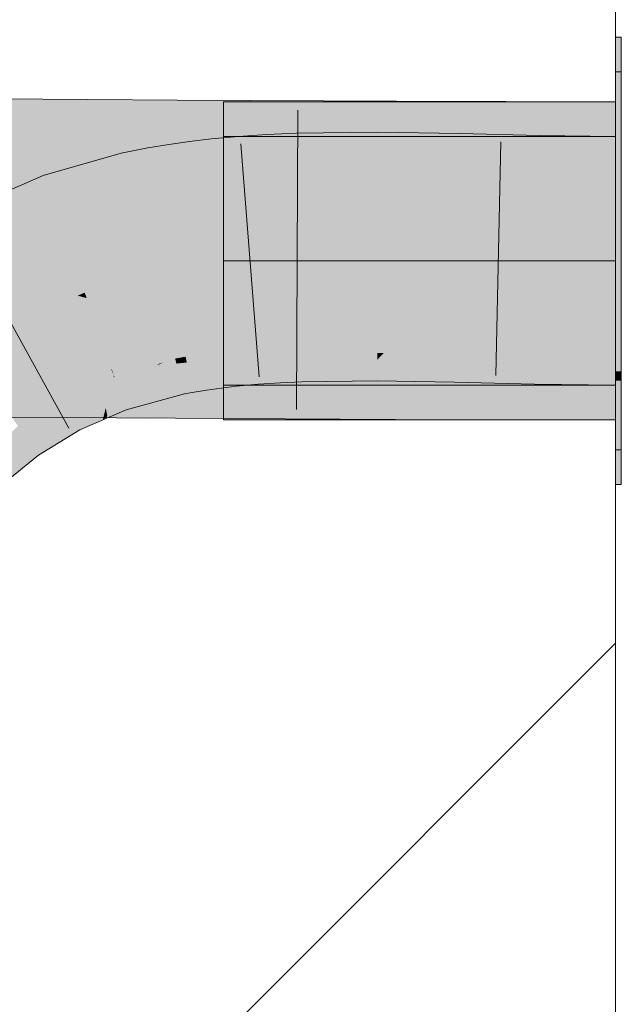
# Model space of a CAD drawing. Extents: x -620 to 300, y 62 to 1162.
# Tile 312 of 322: x 242.061 to 242.666, y 964.88 to 965.87. Entities that reach past the tile are written whole.
import ezdxf
from ezdxf.lldxf.tags import DXFTag

# ---------------------------------------------------------------- set-up
doc = ezdxf.new("R2010")
doc.units = 0
doc.layers.get('0').update_dxf_attribs({"lineweight": 13})
doc.layers.add('E_Detail_Linie_Text_Bem', color=7, linetype='Continuous', lineweight=13)
for name, color, linetype, lineweight, true_color in [('E_Detail_Wandschraffur', 7, 'Continuous', 5, 0xc0c0c0), ('E_Leerrohr 25-A06G94UQ8I', 7, 'Continuous', 9, 0xff8000), ('E_Leerrohr 25-Shading', 7, 'Continuous', 9, 0xff8000), ('E_Leerrohr 32-A06G94US8I', 7, 'Continuous', 9, 0x00b300), ('E_Leerrohr 32-Shading', 7, 'Continuous', 9, 0x00b300)]:
    doc.layers.add(name, color=color, linetype=linetype, lineweight=lineweight, true_color=true_color)
tags = doc.linetypes.add('fein_strichliert', pattern=[4, 1, -2, 1]).pattern_tags.tags
tags[8:9] = [DXFTag(74, 4), DXFTag(75, 0), DXFTag(340, '0'), DXFTag(46, 0.0), DXFTag(50, 0.0), DXFTag(44, 0.0), DXFTag(45, 0.0)]
tags[6:7] = [DXFTag(74, 4), DXFTag(75, 0), DXFTag(340, '0'), DXFTag(46, 0.0), DXFTag(50, 0.0), DXFTag(44, 0.0), DXFTag(45, 0.0)]
tags[4:5] = [DXFTag(74, 4), DXFTag(75, 0), DXFTag(340, '0'), DXFTag(46, 0.0), DXFTag(50, 0.0), DXFTag(44, 0.0), DXFTag(45, 0.0)]
tags = doc.linetypes.add('STRICHPUNKT2-A06G94UR8I', pattern=[12.7, 6.35, -3.175, 0, -3.175]).pattern_tags.tags
tags[10:11] = [DXFTag(74, 4), DXFTag(75, 0), DXFTag(340, '0'), DXFTag(46, 0.0), DXFTag(50, 0.0), DXFTag(44, 0.0), DXFTag(45, 0.0)]
tags[8:9] = [DXFTag(74, 4), DXFTag(75, 0), DXFTag(340, '0'), DXFTag(46, 0.0), DXFTag(50, 0.0), DXFTag(44, 0.0), DXFTag(45, 0.0)]
tags[6:7] = [DXFTag(74, 4), DXFTag(75, 0), DXFTag(340, '0'), DXFTag(46, 0.0), DXFTag(50, 0.0), DXFTag(44, 0.0), DXFTag(45, 0.0)]
tags[4:5] = [DXFTag(74, 4), DXFTag(75, 0), DXFTag(340, '0'), DXFTag(46, 0.0), DXFTag(50, 0.0), DXFTag(44, 0.0), DXFTag(45, 0.0)]

# ---------------------------------------------------------------- blocks, each defined once
blk = doc.blocks.new('Shading-A06G94F38I', base_point=(240.49254, 861.00525))
at = {"layer": 'E_Leerrohr 25-Shading', "color": 31, "true_color": 0xecb67f}
for points in [[(242.66577, 965.65985), (242.66577, 965.81732), (242.65977, 965.65985), (242.65977, 965.81732)], [(242.66577, 965.65985), (242.66577, 965.81732), (242.65977, 965.65985), (242.65977, 965.81732)], [(242.66577, 965.65985), (242.66577, 965.81732), (242.65977, 965.65985), (242.65977, 965.81732)], [(242.26576, 965.75232), (242.26576, 965.62732), (242.65977, 965.75232), (242.65977, 965.62732)], [(242.26576, 965.75232), (242.26576, 965.62732), (242.65977, 965.75232), (242.65977, 965.62732)], [(242.26576, 965.75232), (242.26576, 965.62732), (242.65977, 965.75232), (242.65977, 965.62732)], [(242.66577, 965.64233), (242.66577, 965.65985), (242.65977, 965.64233), (242.65977, 965.65985)], [(242.66577, 965.64233), (242.66577, 965.65985), (242.65977, 965.64233), (242.65977, 965.65985)], [(242.66577, 965.64233), (242.66577, 965.65985), (242.65977, 965.64233), (242.65977, 965.65985)], [(242.65977, 965.64233), (242.65977, 965.62732), (242.66577, 965.64233), (242.66577, 965.62732)], [(242.65977, 965.64233), (242.65977, 965.62732), (242.66577, 965.64233), (242.66577, 965.62732)], [(242.65977, 965.64233), (242.65977, 965.62732), (242.66577, 965.64233), (242.66577, 965.62732)], [(242.26576, 965.62732), (242.26576, 965.50232), (242.65977, 965.62732), (242.65977, 965.50232)], [(242.26576, 965.62732), (242.26576, 965.50232), (242.65977, 965.62732), (242.65977, 965.50232)], [(242.26576, 965.62732), (242.26576, 965.50232), (242.65977, 965.62732), (242.65977, 965.50232)], [(242.66577, 965.62732), (242.65977, 965.62732), (242.66577, 965.56671), (242.65977, 965.56677)], [(242.66577, 965.62732), (242.65977, 965.62732), (242.66577, 965.56671), (242.65977, 965.56677)], [(242.66577, 965.62732), (242.65977, 965.62732), (242.66577, 965.56671), (242.65977, 965.56677)], [(242.65977, 965.56677), (242.65977, 965.43732), (242.66577, 965.56671), (242.66577, 965.43732)], [(242.65977, 965.56677), (242.65977, 965.43732), (242.66577, 965.56671), (242.66577, 965.43732)], [(242.65977, 965.56677), (242.65977, 965.43732), (242.66577, 965.56671), (242.66577, 965.43732)]]:
    blk.add_solid(points, dxfattribs=at)
at = {"layer": 'E_Leerrohr 25-Shading', "color": 43, "true_color": 0xd7ab7f}
for points in [[(242.27919, 965.75232), (242.25308, 965.74994), (242.25325, 965.74823)], [(242.28271, 965.72797), (242.28076, 965.75244), (242.25325, 965.74823), (242.27919, 965.75232)], [(242.30891, 965.75439), (242.28076, 965.75244), (242.31023, 965.73114), (242.28271, 965.72797)], [(242.33899, 965.75574), (242.30891, 965.75439), (242.33946, 965.7334), (242.31023, 965.73114)], [(242.42068, 965.75684), (242.33899, 965.75574), (242.42064, 965.73523), (242.33946, 965.7334)], [(242.50337, 965.75543), (242.42068, 965.75684), (242.50288, 965.73291), (242.42064, 965.73523)], [(242.58344, 965.75336), (242.50337, 965.75543), (242.58296, 965.72937), (242.50288, 965.73291)], [(242.65977, 965.75232), (242.58344, 965.75336), (242.65977, 965.7276), (242.58296, 965.72937)], [(242.19096, 965.73309), (242.18954, 965.74097), (242.16563, 965.72412), (242.16267, 965.73541)], [(242.21138, 965.73901), (242.21054, 965.74445), (242.19096, 965.73309), (242.18954, 965.74097)], [(242.23203, 965.74396), (242.23158, 965.74744), (242.21138, 965.73901), (242.21054, 965.74445)], [(242.23517, 965.71954), (242.23203, 965.74396), (242.2151, 965.71472), (242.21138, 965.73901)], [(242.25325, 965.74823), (242.25308, 965.74994), (242.23203, 965.74396), (242.23158, 965.74744)], [(242.25577, 965.72369), (242.25325, 965.74823), (242.23517, 965.71954), (242.23203, 965.74396)], [(242.28271, 965.72797), (242.25325, 965.74823), (242.25577, 965.72369)], [(242.16267, 965.73541), (242.08443, 965.71326), (242.16563, 965.72412), (242.09328, 965.68817)], [(242.19533, 965.70905), (242.19096, 965.73309), (242.1718, 965.70074), (242.16563, 965.72412)], [(242.2151, 965.71472), (242.21138, 965.73901), (242.19533, 965.70905), (242.19096, 965.73309)], [(242.28271, 965.72797), (242.28368, 965.716), (242.31023, 965.73114), (242.31099, 965.71783)], [(242.31023, 965.73114), (242.31099, 965.71783), (242.33946, 965.7334), (242.33977, 965.71912)], [(242.33946, 965.7334), (242.33977, 965.71912), (242.42064, 965.73523), (242.42061, 965.72021)], [(242.42064, 965.73523), (242.42061, 965.72021), (242.50288, 965.73291), (242.50259, 965.71881)], [(242.50288, 965.73291), (242.50259, 965.71881), (242.58296, 965.72937), (242.5827, 965.71674)], [(242.09328, 965.68817), (242.09662, 965.67871), (242.16563, 965.72412), (242.17198, 965.70001)], [(242.23517, 965.71954), (242.23625, 965.71112), (242.25577, 965.72369), (242.25682, 965.7135)], [(242.25577, 965.72369), (242.25682, 965.7135), (242.28271, 965.72797), (242.28368, 965.716)], [(242.58296, 965.72937), (242.5827, 965.71674), (242.65977, 965.7276), (242.65977, 965.7157)], [(242.08443, 965.71326), (242.00632, 965.67938), (242.0625, 965.66394), (242.02315, 965.64685)], [(242.08443, 965.71326), (242.0625, 965.66394), (242.09328, 965.68817)], [(242.19533, 965.70905), (242.19606, 965.7049), (242.2151, 965.71472), (242.21609, 965.70825)], [(242.2151, 965.71472), (242.21609, 965.70825), (242.23517, 965.71954), (242.23625, 965.71112)], [(242.1718, 965.70074), (242.17198, 965.70001), (242.19533, 965.70905), (242.19606, 965.7049)], [(242.0625, 965.66394), (242.09662, 965.67871), (242.09328, 965.68817)], [(242.42027, 965.53943), (242.42029, 965.54346), (242.34361, 965.54077), (242.34358, 965.54242)], [(242.49881, 965.54211), (242.42029, 965.54346), (242.49861, 965.53247), (242.42026, 965.53473)], [(242.24303, 965.53302), (242.24294, 965.53351), (242.22762, 965.53076), (242.22758, 965.53094)], [(242.228, 965.52869), (242.24341, 965.53046), (242.22762, 965.53076), (242.24303, 965.53302)], [(242.25894, 965.53479), (242.25882, 965.53577), (242.24303, 965.53302), (242.24294, 965.53351)], [(242.24341, 965.53046), (242.25934, 965.5318), (242.24303, 965.53302), (242.25894, 965.53479)], [(242.27505, 965.53619), (242.2749, 965.53766), (242.25894, 965.53479), (242.25882, 965.53577)], [(242.25934, 965.5318), (242.27541, 965.53271), (242.25894, 965.53479), (242.27505, 965.53619)], [(242.2599, 965.5274), (242.27589, 965.52789), (242.25934, 965.5318), (242.27541, 965.53271)], [(242.29779, 965.53918), (242.29774, 965.53973), (242.27492, 965.53741), (242.2749, 965.53766)], [(242.27505, 965.53619), (242.29793, 965.53741), (242.27492, 965.53741), (242.29779, 965.53918)], [(242.27541, 965.53271), (242.29825, 965.53339), (242.27505, 965.53619), (242.29793, 965.53741)], [(242.27589, 965.52789), (242.29865, 965.52856), (242.27541, 965.53271), (242.29825, 965.53339)], [(242.3212, 965.53802), (242.32101, 965.54132), (242.29793, 965.53741), (242.29774, 965.53973)], [(242.29825, 965.53339), (242.32147, 965.53333), (242.29793, 965.53741), (242.3212, 965.53802)], [(242.32159, 965.53119), (242.32147, 965.53333), (242.29865, 965.52856), (242.29825, 965.53339)], [(242.34367, 965.53809), (242.34358, 965.54242), (242.3212, 965.53802), (242.32101, 965.54132)], [(242.32147, 965.53333), (242.34378, 965.53296), (242.3212, 965.53802), (242.34367, 965.53809)], [(242.32147, 965.53333), (242.32159, 965.53119), (242.342, 965.53284)], [(242.34378, 965.53296), (242.32147, 965.53333), (242.342, 965.53284)], [(242.34378, 965.53296), (242.32159, 965.53119), (242.34431, 965.50824), (242.323, 965.50653)], [(242.34367, 965.53809), (242.42027, 965.5351), (242.34361, 965.54077), (242.42027, 965.53943)], [(242.42026, 965.53473), (242.42027, 965.5351), (242.34378, 965.53296), (242.34367, 965.53809)], [(242.42026, 965.52783), (242.42026, 965.53473), (242.34378, 965.53278), (242.34378, 965.53296)], [(242.42021, 965.51001), (242.42026, 965.52783), (242.34431, 965.50824), (242.34378, 965.53278)], [(242.42026, 965.52783), (242.42686, 965.53455), (242.42026, 965.53473)], [(242.42026, 965.52783), (242.49834, 965.5199), (242.42686, 965.53455), (242.49854, 965.52917)], [(242.49854, 965.52917), (242.49861, 965.53247), (242.42686, 965.53455)], [(242.57922, 965.54004), (242.49881, 965.54211), (242.57901, 965.52893), (242.49861, 965.53247)], [(242.65977, 965.53894), (242.57922, 965.54004), (242.65977, 965.5271), (242.57901, 965.52893)], [(242.17447, 965.51727), (242.17482, 965.51459), (242.20486, 965.5257), (242.18776, 965.5174)], [(242.19542, 965.5191), (242.17606, 965.50549), (242.21828, 965.52405), (242.22165, 965.51123)], [(242.18777, 965.51746), (242.19542, 965.5191), (242.19853, 965.52264), (242.20155, 965.52338)], [(242.20155, 965.52338), (242.19542, 965.5191), (242.21742, 965.52728), (242.21828, 965.52405)], [(242.20155, 965.52338), (242.20486, 965.5257), (242.19853, 965.52264)], [(242.21696, 965.52905), (242.20486, 965.5257), (242.21742, 965.52728), (242.20155, 965.52338)], [(242.228, 965.52869), (242.22758, 965.53094), (242.21742, 965.52728), (242.21696, 965.52905)], [(242.21828, 965.52405), (242.22865, 965.52509), (242.21742, 965.52728), (242.228, 965.52869)], [(242.23067, 965.51398), (242.22865, 965.52509), (242.22165, 965.51123), (242.21828, 965.52405)], [(242.22865, 965.52509), (242.24403, 965.52649), (242.228, 965.52869), (242.24341, 965.53046)], [(242.2453, 965.51813), (242.24403, 965.52649), (242.23067, 965.51398), (242.22865, 965.52509)], [(242.24403, 965.52649), (242.2599, 965.5274), (242.24341, 965.53046), (242.25934, 965.5318)], [(242.26062, 965.52185), (242.2599, 965.5274), (242.2453, 965.51813), (242.24403, 965.52649)], [(242.2762, 965.52496), (242.27589, 965.52789), (242.26062, 965.52185), (242.2599, 965.5274)], [(242.26062, 965.52185), (242.2635, 965.49945), (242.2762, 965.52496), (242.27864, 965.50122)], [(242.29865, 965.52856), (242.27589, 965.52789), (242.29494, 965.52795)], [(242.27589, 965.52789), (242.2762, 965.52496), (242.29494, 965.52795)], [(242.2762, 965.52496), (242.27864, 965.50122), (242.29865, 965.52856), (242.30066, 965.50323)], [(242.32159, 965.53119), (242.29865, 965.52856), (242.323, 965.50653), (242.3006, 965.50391)], [(242.49808, 965.50775), (242.49834, 965.5199), (242.42021, 965.51001), (242.42026, 965.52783)], [(242.49834, 965.5199), (242.57864, 965.51093), (242.49854, 965.52917), (242.57887, 965.52222)], [(242.57887, 965.52222), (242.57901, 965.52893), (242.49854, 965.52917), (242.49861, 965.53247)], [(242.57887, 965.52222), (242.61569, 965.52808), (242.57901, 965.52893)], [(242.57887, 965.52222), (242.65977, 965.51648), (242.61569, 965.52808), (242.65977, 965.52588)], [(242.65977, 965.52588), (242.65977, 965.5271), (242.61569, 965.52808)], [(242.17447, 965.51727), (242.1555, 965.51202), (242.17455, 965.51672)], [(242.1555, 965.51202), (242.15602, 965.51056), (242.17455, 965.51672), (242.17482, 965.51459)], [(242.15602, 965.51056), (242.15858, 965.5033), (242.17482, 965.51459), (242.17525, 965.51135)], [(242.17482, 965.51459), (242.17525, 965.51135), (242.18776, 965.5174)], [(242.17525, 965.51135), (242.17606, 965.50549), (242.18777, 965.51746), (242.19542, 965.5191)], [(242.22165, 965.51123), (242.22627, 965.49365), (242.23067, 965.51398), (242.23412, 965.49493)], [(242.23067, 965.51398), (242.23412, 965.49493), (242.2453, 965.51813), (242.2485, 965.49731)], [(242.2453, 965.51813), (242.2485, 965.49731), (242.26062, 965.52185), (242.2635, 965.49945)], [(242.57852, 965.50421), (242.57864, 965.51093), (242.49808, 965.50775), (242.49834, 965.5199)], [(242.65977, 965.50299), (242.65977, 965.51648), (242.57864, 965.51093), (242.57887, 965.52222)], [(242.10443, 965.48987), (242.14215, 965.505), (242.14192, 965.50616)], [(242.14215, 965.505), (242.10443, 965.48987), (242.14467, 965.49231), (242.11522, 965.46906)], [(242.14215, 965.505), (242.15501, 965.51013), (242.14192, 965.50616), (242.1555, 965.51202)], [(242.14856, 965.50757), (242.14215, 965.505), (242.15068, 965.49701), (242.14467, 965.49231)], [(242.15068, 965.49701), (242.15195, 965.49805), (242.14856, 965.50757), (242.15501, 965.51013)], [(242.14886, 965.47101), (242.16537, 965.48407), (242.15195, 965.49805), (242.15858, 965.5033)], [(242.15195, 965.49805), (242.15858, 965.5033), (242.15501, 965.51013), (242.15602, 965.51056)], [(242.15602, 965.51056), (242.1555, 965.51202), (242.15501, 965.51013)], [(242.15858, 965.5033), (242.17606, 965.50549), (242.17525, 965.51135)], [(242.16537, 965.48407), (242.17804, 965.49017), (242.15858, 965.5033), (242.17606, 965.50549)], [(242.16537, 965.48407), (242.16769, 965.47754), (242.22165, 965.51123), (242.22627, 965.49365)], [(242.17804, 965.49017), (242.22165, 965.51123), (242.17606, 965.50549)], [(242.3006, 965.50391), (242.30066, 965.50323), (242.323, 965.50653), (242.32309, 965.50476)], [(242.323, 965.50653), (242.32309, 965.50476), (242.34431, 965.50824), (242.34436, 965.5058)], [(242.34431, 965.50824), (242.34436, 965.5058), (242.42021, 965.51001), (242.42021, 965.50684)], [(242.42021, 965.51001), (242.42021, 965.50684), (242.49808, 965.50775), (242.49803, 965.50549)], [(242.49808, 965.50775), (242.49803, 965.50549), (242.57852, 965.50421), (242.57851, 965.50342)], [(242.57864, 965.51093), (242.57851, 965.50342), (242.65977, 965.50299), (242.65977, 965.50232)], [(242.14722, 965.47931), (242.15195, 965.49805), (242.14467, 965.49231)], [(242.14886, 965.47101), (242.15195, 965.49805), (242.14722, 965.47931)], [(242.10443, 965.48987), (242.0585, 965.46185), (242.08846, 965.43732), (242.07967, 965.43195)], [(242.10443, 965.48987), (242.08846, 965.43732), (242.11522, 965.46906)], [(242.12126, 965.4574), (242.14467, 965.49231), (242.11522, 965.46906)], [(242.12126, 965.4574), (242.14418, 965.46735), (242.14467, 965.49231), (242.14722, 965.47931)], [(242.14418, 965.46735), (242.16769, 965.47754), (242.16537, 965.48407)], [(242.14418, 965.46735), (242.14886, 965.47101), (242.14722, 965.47931)], [(242.08846, 965.43732), (242.12126, 965.4574), (242.11522, 965.46906)], [(242.02301, 965.42413), (242.04376, 965.40277), (242.05879, 965.46143), (242.07967, 965.43195)]]:
    blk.add_solid(points, dxfattribs=at)
at = {"layer": 'E_Leerrohr 25-Shading', "color": 31, "true_color": 0xfabd7f}
for points in [[(242.23894, 965.69025), (242.23625, 965.71112), (242.21857, 965.6922), (242.21609, 965.70825)], [(242.25938, 965.68854), (242.25682, 965.7135), (242.23894, 965.69025), (242.23625, 965.71112)], [(242.28406, 965.68695), (242.28368, 965.716), (242.25938, 965.68854), (242.25682, 965.7135)], [(242.31099, 965.71783), (242.28368, 965.716), (242.31282, 965.68555), (242.28601, 965.68683)], [(242.28601, 965.68683), (242.28368, 965.716), (242.28406, 965.68695)], [(242.33977, 965.71912), (242.31099, 965.71783), (242.34052, 965.68463), (242.31282, 965.68555)], [(242.42061, 965.72021), (242.33977, 965.71912), (242.42055, 965.6839), (242.34052, 965.68463)], [(242.50259, 965.71881), (242.42061, 965.72021), (242.50186, 965.68488), (242.42055, 965.6839)], [(242.5827, 965.71674), (242.50259, 965.71881), (242.58211, 965.68634), (242.50186, 965.68488)], [(242.65977, 965.7157), (242.5827, 965.71674), (242.65977, 965.68707), (242.58211, 965.68634)], [(242.19794, 965.69458), (242.19606, 965.7049), (242.17249, 965.69812), (242.17198, 965.70001)], [(242.21857, 965.6922), (242.21609, 965.70825), (242.19794, 965.69458), (242.19606, 965.7049)], [(242.1886, 965.6369), (242.17198, 965.70001), (242.10594, 965.65234), (242.09662, 965.67871)], [(242.20889, 965.63416), (242.19794, 965.69458), (242.1886, 965.6369), (242.17249, 965.69812)], [(242.22781, 965.63196), (242.21857, 965.6922), (242.20889, 965.63416), (242.19794, 965.69458)], [(242.24667, 965.63013), (242.23894, 965.69025), (242.22781, 965.63196), (242.21857, 965.6922)], [(242.26555, 965.6286), (242.25938, 965.68854), (242.24667, 965.63013), (242.23894, 965.69025)], [(242.28485, 965.62732), (242.28406, 965.68695), (242.26573, 965.62683), (242.25938, 965.68854)], [(242.29071, 965.62787), (242.28601, 965.68683), (242.28485, 965.62732), (242.28406, 965.68695)], [(242.28601, 965.68683), (242.29071, 965.62787), (242.31282, 965.68555), (242.31599, 965.62958)], [(242.31282, 965.68555), (242.31599, 965.62958), (242.34052, 965.68463), (242.34167, 965.63074)], [(242.34052, 965.68463), (242.34167, 965.63074), (242.42055, 965.6839), (242.42044, 965.63184)], [(242.42055, 965.6839), (242.42044, 965.63184), (242.50186, 965.68488), (242.5007, 965.63049)], [(242.50186, 965.68488), (242.5007, 965.63049), (242.58211, 965.68634), (242.58096, 965.62842)], [(242.58211, 965.68634), (242.58096, 965.62842), (242.65977, 965.68707), (242.65977, 965.62732)], [(242.10327, 965.65308), (242.09662, 965.67871), (242.0625, 965.66394)], [(242.10594, 965.65234), (242.09662, 965.67871), (242.10327, 965.65308)], [(242.04297, 965.60858), (242.0625, 965.66394), (242.02315, 965.64685)], [(242.04297, 965.60858), (242.11264, 965.61688), (242.0625, 965.66394), (242.10327, 965.65308)], [(242.11264, 965.61688), (242.11823, 965.61755), (242.10327, 965.65308), (242.10594, 965.65234)], [(242.19212, 965.62347), (242.1886, 965.6369), (242.11823, 965.61755), (242.10594, 965.65234)], [(242.19212, 965.62347), (242.21063, 965.62457), (242.1886, 965.6369), (242.20889, 965.63416)], [(242.21063, 965.62457), (242.22882, 965.62543), (242.20889, 965.63416), (242.22781, 965.63196)], [(242.22882, 965.62543), (242.24719, 965.62616), (242.22781, 965.63196), (242.24667, 965.63013)], [(242.42044, 965.62866), (242.42044, 965.63184), (242.34172, 965.62836), (242.34167, 965.63074)], [(242.50066, 965.62823), (242.5007, 965.63049), (242.42044, 965.62866), (242.42044, 965.63184)], [(242.19212, 965.62347), (242.11823, 965.61755), (242.19324, 965.61926), (242.12605, 965.5954)], [(242.21024, 965.62451), (242.19212, 965.62347), (242.19324, 965.61926)], [(242.21063, 965.62457), (242.21024, 965.62451), (242.19447, 965.61456), (242.19324, 965.61926)], [(242.21063, 965.62457), (242.19447, 965.61456), (242.21182, 965.61792)], [(242.22882, 965.62543), (242.21063, 965.62457), (242.22928, 965.6225), (242.2117, 965.61859)], [(242.2117, 965.61859), (242.21182, 965.61792), (242.22928, 965.6225), (242.22952, 965.62091)], [(242.24689, 965.62616), (242.22882, 965.62543), (242.22928, 965.6225)], [(242.24719, 965.62616), (242.24689, 965.62616), (242.22952, 965.62091), (242.22928, 965.6225)], [(242.24719, 965.62616), (242.22952, 965.62091), (242.24754, 965.62341)], [(242.24754, 965.62341), (242.22952, 965.62091), (242.25441, 965.57001), (242.23708, 965.57172)], [(242.24719, 965.62616), (242.26573, 965.62683), (242.24667, 965.63013), (242.26555, 965.6286)], [(242.24719, 965.62616), (242.24754, 965.62341), (242.26573, 965.62683), (242.26585, 965.62555)], [(242.26585, 965.62555), (242.24754, 965.62341), (242.27171, 965.5686), (242.25441, 965.57001)], [(242.26573, 965.62683), (242.26585, 965.62555), (242.28485, 965.62732)], [(242.29071, 965.62787), (242.26585, 965.62555), (242.29556, 965.56708), (242.27171, 965.5686)], [(242.31609, 965.62799), (242.31599, 965.62958), (242.29074, 965.6275), (242.29071, 965.62787)], [(242.29079, 965.62695), (242.31622, 965.62573), (242.29074, 965.6275), (242.31609, 965.62799)], [(242.31963, 965.56592), (242.31622, 965.62573), (242.29556, 965.56708), (242.29079, 965.62695)], [(242.34172, 965.62836), (242.34167, 965.63074), (242.31609, 965.62799), (242.31599, 965.62958)], [(242.31622, 965.62573), (242.3418, 965.62488), (242.31609, 965.62799), (242.34172, 965.62836)], [(242.34309, 965.56512), (242.3418, 965.62488), (242.31963, 965.56592), (242.31622, 965.62573)], [(242.3418, 965.62488), (242.42043, 965.62415), (242.34172, 965.62836), (242.42044, 965.62866)], [(242.42032, 965.56439), (242.42043, 965.62415), (242.34309, 965.56512), (242.3418, 965.62488)], [(242.49931, 965.56537), (242.50058, 965.62512), (242.42032, 965.56439), (242.42043, 965.62415)], [(242.42043, 965.62415), (242.50058, 965.62512), (242.42044, 965.62866), (242.50066, 965.62823)], [(242.57976, 965.56683), (242.58093, 965.62659), (242.49931, 965.56537), (242.50058, 965.62512)], [(242.50058, 965.62512), (242.58093, 965.62659), (242.50066, 965.62823), (242.58095, 965.62762)], [(242.58095, 965.62762), (242.58096, 965.62842), (242.50066, 965.62823), (242.5007, 965.63049)], [(242.65977, 965.62732), (242.58096, 965.62842), (242.65977, 965.56757), (242.57976, 965.56683)], [(242.119, 965.59235), (242.11264, 965.61688), (242.05533, 965.58472), (242.04297, 965.60858)], [(242.12605, 965.5954), (242.11823, 965.61755), (242.119, 965.59235), (242.11264, 965.61688)], [(242.12605, 965.5954), (242.19447, 965.61456), (242.19324, 965.61926)], [(242.19447, 965.61456), (242.12605, 965.5954), (242.2047, 965.57568), (242.12799, 965.5899)], [(242.21182, 965.61792), (242.19447, 965.61456), (242.21983, 965.57373), (242.2047, 965.57568)], [(242.22952, 965.62091), (242.21182, 965.61792), (242.23708, 965.57172), (242.21983, 965.57373)], [(242.14407, 965.53717), (242.119, 965.59235), (242.06967, 965.55701), (242.06378, 965.56836)], [(242.119, 965.59235), (242.10716, 965.59088), (242.06378, 965.56836)], [(242.12605, 965.5954), (242.119, 965.59235), (242.12799, 965.5899)], [(242.12799, 965.5899), (242.119, 965.59235), (242.14688, 965.53644), (242.14407, 965.53717)], [(242.06378, 965.56836), (242.05533, 965.58472), (242.05386, 965.56232), (242.04219, 965.56049)], [(242.10716, 965.59088), (242.05533, 965.58472), (242.06378, 965.56836)], [(242.20479, 965.54889), (242.2047, 965.57568), (242.14087, 965.55347), (242.12799, 965.5899)], [(242.21983, 965.57373), (242.2047, 965.57568), (242.22455, 965.54773), (242.21188, 965.5484)], [(242.21188, 965.5484), (242.2047, 965.57568), (242.20479, 965.54889)], [(242.24052, 965.54926), (242.23708, 965.57172), (242.22411, 965.55011), (242.21983, 965.57373)], [(242.06967, 965.55701), (242.06378, 965.56836), (242.05386, 965.56232)], [(242.2572, 965.5484), (242.25441, 965.57001), (242.24052, 965.54926), (242.23708, 965.57172)], [(242.27386, 965.54767), (242.27171, 965.5686), (242.2572, 965.5484), (242.25441, 965.57001)], [(242.29718, 965.54675), (242.29556, 965.56708), (242.27386, 965.54767), (242.27171, 965.5686)], [(242.32076, 965.54596), (242.31963, 965.56592), (242.29718, 965.54675), (242.29556, 965.56708)], [(242.34352, 965.54523), (242.34309, 965.56512), (242.32076, 965.54596), (242.31963, 965.56592)], [(242.42032, 965.56439), (242.34309, 965.56512), (242.42029, 965.54346), (242.34352, 965.54523)], [(242.42032, 965.56439), (242.42029, 965.54346), (242.49931, 965.56537), (242.49881, 965.54211)], [(242.49931, 965.56537), (242.49881, 965.54211), (242.57976, 965.56683), (242.57922, 965.54004)], [(242.57976, 965.56683), (242.57922, 965.54004), (242.65977, 965.56757), (242.65977, 965.53894)], [(242.03793, 965.55261), (242.06967, 965.55701), (242.05386, 965.56232)], [(242.03793, 965.55261), (242.0672, 965.52502), (242.06967, 965.55701), (242.08725, 965.52307)], [(242.0672, 965.52502), (242.03793, 965.55261), (242.04506, 965.52716)], [(242.15263, 965.51831), (242.14407, 965.53717), (242.08725, 965.52307), (242.06967, 965.55701)], [(242.20486, 965.5257), (242.20479, 965.54889), (242.14688, 965.53644), (242.14087, 965.55347)], [(242.21696, 965.52905), (242.21188, 965.5484), (242.20486, 965.5257), (242.20479, 965.54889)], [(242.21188, 965.5484), (242.21696, 965.52905), (242.22455, 965.54773), (242.22758, 965.53094)], [(242.24089, 965.54688), (242.24052, 965.54926), (242.22455, 965.54773), (242.22411, 965.55011)], [(242.24089, 965.54688), (242.22455, 965.54773), (242.24219, 965.53839), (242.2263, 965.53802)], [(242.25749, 965.54614), (242.2572, 965.5484), (242.24089, 965.54688), (242.24052, 965.54926)], [(242.25749, 965.54614), (242.24089, 965.54688), (242.25842, 965.53888), (242.24219, 965.53839)], [(242.27409, 965.54547), (242.27386, 965.54767), (242.25749, 965.54614), (242.2572, 965.5484)], [(242.27409, 965.54547), (242.25749, 965.54614), (242.27472, 965.53943), (242.25842, 965.53888)], [(242.29735, 965.54468), (242.29718, 965.54675), (242.27409, 965.54547), (242.27386, 965.54767)], [(242.29735, 965.54468), (242.27409, 965.54547), (242.2977, 965.54028), (242.27472, 965.53943)], [(242.32086, 965.54395), (242.32076, 965.54596), (242.29735, 965.54468), (242.29718, 965.54675)], [(242.29735, 965.54468), (242.29774, 965.53973), (242.32086, 965.54395), (242.32101, 965.54132)], [(242.34355, 965.54333), (242.34352, 965.54523), (242.32086, 965.54395), (242.32076, 965.54596)], [(242.32086, 965.54395), (242.32101, 965.54132), (242.34355, 965.54333), (242.34358, 965.54242)], [(242.34352, 965.54523), (242.34358, 965.54242), (242.42029, 965.54346)], [(242.14688, 965.53644), (242.14407, 965.53717), (242.15329, 965.51825), (242.15263, 965.51831)], [(242.20486, 965.5257), (242.14688, 965.53644), (242.17447, 965.51727), (242.15329, 965.51825)], [(242.2263, 965.53802), (242.22758, 965.53094), (242.24219, 965.53839), (242.24294, 965.53351)], [(242.24219, 965.53839), (242.24294, 965.53351), (242.25842, 965.53888), (242.25882, 965.53577)], [(242.25842, 965.53888), (242.25882, 965.53577), (242.27472, 965.53943), (242.2749, 965.53766)], [(242.27472, 965.53943), (242.2749, 965.53766), (242.2977, 965.54028), (242.29774, 965.53973)], [(242.06262, 965.46436), (242.10443, 965.48987), (242.04506, 965.52716), (242.0672, 965.52502)], [(242.0672, 965.52502), (242.10443, 965.48987), (242.08725, 965.52307)], [(242.08725, 965.52307), (242.1555, 965.51202), (242.15263, 965.51831)], [(242.08725, 965.52307), (242.09378, 965.51044), (242.1555, 965.51202), (242.14192, 965.50616)], [(242.04594, 965.47955), (242.06262, 965.46436), (242.03566, 965.51703), (242.04828, 965.51562)], [(242.15263, 965.51831), (242.1555, 965.51202), (242.15329, 965.51825)], [(242.15329, 965.51825), (242.1555, 965.51202), (242.17447, 965.51727)], [(242.09378, 965.51044), (242.10443, 965.48987), (242.14192, 965.50616)], [(242.06262, 965.46436), (242.04594, 965.47955), (242.0585, 965.46185)]]:
    blk.add_solid(points, dxfattribs=at)
at = {"layer": 'E_Leerrohr 32-Shading', "color": 83, "true_color": 0x7fcb7f}
for points in [[(242.66577, 965.77032), (242.66577, 965.85229), (242.65977, 965.7702), (242.65977, 965.85229)], [(242.65977, 965.78735), (242.26576, 965.78735), (242.65977, 965.64484), (242.26576, 965.64484)], [(242.65977, 965.67731), (242.66577, 965.67731), (242.65977, 965.7702), (242.66577, 965.77032)], [(242.66577, 965.65985), (242.66577, 965.67731), (242.65977, 965.65985), (242.65977, 965.67731)], [(242.66577, 965.65985), (242.65977, 965.65985), (242.66577, 965.64484), (242.65977, 965.64484)], [(242.26576, 965.64484), (242.26576, 965.62732), (242.65977, 965.64484), (242.65977, 965.62732)], [(242.65977, 965.64484), (242.65977, 965.62732), (242.66577, 965.64484), (242.66577, 965.62732)], [(242.26576, 965.62732), (242.26576, 965.46735), (242.65977, 965.62732), (242.65977, 965.46735)], [(242.66577, 965.51617), (242.66577, 965.62732), (242.65977, 965.51611), (242.65977, 965.62732)], [(242.66577, 965.51324), (242.66577, 965.51617), (242.65977, 965.51331), (242.65977, 965.51611)], [(242.65977, 965.51086), (242.66577, 965.5108), (242.65977, 965.51331), (242.66577, 965.51324)], [(242.65977, 965.50702), (242.66577, 965.50702), (242.65977, 965.51086), (242.66577, 965.5108)], [(242.65977, 965.50702), (242.65977, 965.40234), (242.66577, 965.50702), (242.66577, 965.40234)]]:
    blk.add_solid(points, dxfattribs=at)
at = {"layer": 'E_Leerrohr 32-Shading', "color": 83, "true_color": 0x7fbd7f}
for points in [[(242.21918, 965.76898), (242.2193, 965.789), (241.99855, 965.77161), (241.99869, 965.79053)], [(242.21918, 965.76898), (242.42296, 965.76709), (242.2193, 965.789), (242.42108, 965.7879)], [(242.42296, 965.76709), (242.43956, 965.76691), (242.42108, 965.7879), (242.43965, 965.78778)], [(242.65977, 965.76611), (242.65977, 965.78735), (242.43956, 965.76691), (242.43965, 965.78778)], [(241.99855, 965.77161), (241.99838, 965.74689), (242.21918, 965.76898), (242.21902, 965.74426)], [(242.21918, 965.76898), (242.21902, 965.74426), (242.43956, 965.76691), (242.43947, 965.74219)], [(242.43956, 965.76691), (242.43947, 965.74219), (242.65977, 965.76611), (242.65977, 965.74133)], [(241.99838, 965.74689), (241.99835, 965.74371), (242.21902, 965.74426), (242.21901, 965.74213)], [(242.21902, 965.74426), (242.21901, 965.74213), (242.43947, 965.74219), (242.43947, 965.74097)], [(242.43947, 965.74219), (242.43947, 965.74097), (242.65977, 965.74133), (242.65977, 965.74048)], [(242.21745, 965.49139), (242.04826, 965.51562), (242.03, 965.49365), (242.01631, 965.51593)], [(242.0435, 965.51569), (242.21759, 965.51398), (242.03221, 965.51715), (242.21761, 965.51587)], [(242.04826, 965.51562), (242.21745, 965.49139), (242.21748, 965.49646)], [(242.21759, 965.51398), (242.04826, 965.51562), (242.21748, 965.49646)], [(242.4386, 965.51227), (242.21759, 965.51398), (242.26668, 965.49097), (242.21748, 965.49646)], [(242.4386, 965.51227), (242.4386, 965.51465), (242.21759, 965.51398), (242.21761, 965.51587)], [(242.65977, 965.51147), (242.65977, 965.51416), (242.4386, 965.51227), (242.4386, 965.51465)], [(242.4386, 965.51227), (242.26668, 965.49097), (242.43851, 965.48938)], [(242.4386, 965.51227), (242.43851, 965.48938), (242.65977, 965.51147), (242.65977, 965.48853)], [(242.1349, 965.49237), (241.99663, 965.49408), (242.14072, 965.47113), (241.99649, 965.47284)], [(242.21748, 965.49646), (242.21745, 965.49139), (242.26668, 965.49097)], [(242.21745, 965.49139), (242.1349, 965.49237), (242.21732, 965.47021), (242.14072, 965.47113)], [(242.21745, 965.49139), (242.21732, 965.47021), (242.43851, 965.48938), (242.43843, 965.46814)], [(242.43851, 965.48938), (242.43843, 965.46783), (242.65977, 965.48853), (242.65977, 965.46735)], [(241.99649, 965.47284), (241.99648, 965.47058), (242.14886, 965.47101), (242.14917, 965.46948)], [(242.14917, 965.46948), (242.21732, 965.46899), (242.14886, 965.47101), (242.21732, 965.47021)], [(242.21732, 965.46899), (242.43843, 965.46783), (242.21732, 965.47021), (242.43843, 965.46814)]]:
    blk.add_solid(points, dxfattribs=at)
at = {"layer": 'E_Leerrohr 32-Shading', "color": 83, "true_color": 0x7fd57f}
for points in [[(242.21898, 965.73712), (242.21901, 965.74213), (241.99831, 965.73602), (241.99835, 965.74371)], [(242.43945, 965.73798), (242.43947, 965.74097), (242.21898, 965.73712), (242.21901, 965.74213)], [(242.65977, 965.73828), (242.65977, 965.74048), (242.43945, 965.73798), (242.43947, 965.74097)], [(241.99789, 965.67627), (242.21861, 965.67737), (241.99831, 965.73602), (242.21898, 965.73712)], [(242.21861, 965.67737), (242.43922, 965.67822), (242.21898, 965.73712), (242.43945, 965.73798)], [(242.43922, 965.67822), (242.65977, 965.67853), (242.43945, 965.73798), (242.65977, 965.73828)], [(241.99789, 965.67627), (241.99773, 965.65302), (242.16679, 965.67706), (242.06895, 965.65289)], [(242.06895, 965.65289), (242.21844, 965.65259), (242.16679, 965.67706), (242.21861, 965.67737)], [(242.21844, 965.65259), (242.43913, 965.65222), (242.21861, 965.67737), (242.43922, 965.67822)], [(242.43913, 965.65222), (242.65977, 965.6521), (242.43922, 965.67822), (242.65977, 965.67853)], [(241.99773, 965.65302), (241.9976, 965.63373), (242.21844, 965.65259), (242.21834, 965.63354)], [(242.21844, 965.65259), (242.21834, 965.63354), (242.43913, 965.65222), (242.43906, 965.63354)], [(242.43913, 965.65222), (242.43906, 965.63354), (242.65977, 965.6521), (242.65977, 965.63391)], [(241.9976, 965.63373), (241.99757, 965.63055), (242.21834, 965.63354), (242.21831, 965.62903)], [(242.21834, 965.63354), (242.21831, 965.62903), (242.43906, 965.63354), (242.43904, 965.62781)], [(242.43906, 965.63354), (242.43904, 965.62781), (242.65977, 965.63391), (242.65977, 965.62732)], [(241.99754, 965.62506), (241.99718, 965.57385), (242.21829, 965.62616), (242.21797, 965.57495)], [(241.99754, 965.62506), (242.21829, 965.62616), (241.99756, 965.6283), (242.21829, 965.62781)], [(242.21829, 965.62781), (242.21831, 965.62903), (241.99756, 965.6283), (241.99757, 965.63055)], [(242.21829, 965.62616), (242.21797, 965.57495), (242.43903, 965.62695), (242.43884, 965.57574)], [(242.43904, 965.62744), (242.43904, 965.62781), (242.21829, 965.62781), (242.21831, 965.62903)], [(242.21829, 965.62616), (242.43903, 965.62695), (242.21829, 965.62781), (242.43904, 965.62744)], [(242.65977, 965.57611), (242.65977, 965.62732), (242.43884, 965.57574), (242.43904, 965.62781)], [(241.99718, 965.57385), (241.9968, 965.5174), (242.21797, 965.57495), (242.21761, 965.51587)], [(242.21797, 965.57495), (242.21761, 965.51587), (242.43884, 965.57574), (242.4386, 965.51465)], [(242.4386, 965.51465), (242.65977, 965.51416), (242.43884, 965.57574), (242.65977, 965.57611)]]:
    blk.add_solid(points, dxfattribs=at)
blk = doc.blocks.new('Referenz-A06G94UU8I')
at = {"layer": 'E_Detail_Linie_Text_Bem', "linetype": 'Continuous', "ltscale": 0.13}
blk.add_line((242.65977, 966.62723), (242.65977, 926.62723), dxfattribs=at)
at = {"layer": 'E_Detail_Wandschraffur', "linetype": 'fein_strichliert', "ltscale": 0.13}
blk.add_line((241.81171, 964.39479), (242.65977, 965.24284), dxfattribs=at)
at = {"layer": 'E_Leerrohr 25-A06G94UQ8I', "linetype": 'Continuous', "ltscale": 0.13}
for p, q in [((242.66577, 965.81733), (242.65977, 965.81733)), ((242.65977, 965.81733), (242.65977, 965.70603)), ((242.66577, 965.81733), (242.65977, 965.81733)), ((242.65977, 965.81733), (242.65977, 965.70603)), ((242.66577, 965.81733), (242.65977, 965.81733)), ((242.65977, 965.81733), (242.65977, 965.70603)), ((242.66577, 965.81733), (242.66577, 965.70603)), ((242.66577, 965.81733), (242.66577, 965.70603)), ((242.66577, 965.81733), (242.66577, 965.70603)), ((242.25308, 965.74992), (242.28077, 965.75247)), ((242.65977, 965.75233), (242.26577, 965.75233)), ((242.26577, 965.75233), (242.26577, 965.6791)), ((242.65977, 965.75233), (242.26577, 965.75233)), ((242.26577, 965.75233), (242.26577, 965.6791)), ((242.65977, 965.75233), (242.26577, 965.75233)), ((242.26577, 965.75233), (242.26577, 965.6791)), ((242.28077, 965.75247), (242.30891, 965.75437)), ((242.30891, 965.75437), (242.33899, 965.75573)), ((242.33899, 965.75573), (242.42068, 965.75682)), ((242.42068, 965.75682), (242.50337, 965.75543)), ((242.50337, 965.75543), (242.58343, 965.75337)), ((242.58343, 965.75337), (242.65977, 965.75233)), ((242.65977, 965.75233), (242.65977, 965.6791)), ((242.65977, 965.75233), (242.65977, 965.6791)), ((242.65977, 965.50233), (242.65977, 965.75233)), ((242.65977, 965.75233), (242.65977, 965.6791)), ((242.16267, 965.73543), (242.18954, 965.74094)), ((242.18954, 965.74094), (242.21054, 965.74445)), ((242.21054, 965.74445), (242.23158, 965.74741)), ((242.23158, 965.74741), (242.25308, 965.74992)), ((242.30137, 965.51083), (242.28298, 965.74511)), ((242.53965, 965.51192), (242.54447, 965.74687)), ((242.08443, 965.71324), (242.16267, 965.73543)), ((242.00631, 965.67939), (242.08443, 965.71324)), ((242.65977, 965.70603), (242.65977, 965.54862)), ((242.65977, 965.70603), (242.65977, 965.54862)), ((242.65977, 965.70603), (242.65977, 965.54862)), ((242.66577, 965.70603), (242.66577, 965.54862)), ((242.66577, 965.70603), (242.66577, 965.54862)), ((242.66577, 965.70603), (242.66577, 965.54862)), ((242.26577, 965.6791), (242.26577, 965.57555)), ((242.26577, 965.6791), (242.26577, 965.57555)), ((242.26577, 965.6791), (242.26577, 965.57555)), ((242.65977, 965.6791), (242.65977, 965.57555)), ((242.65977, 965.6791), (242.65977, 965.57555)), ((242.65977, 965.6791), (242.65977, 965.57555)), ((242.10993, 965.45902), (241.99649, 965.66483)), ((242.26577, 965.57555), (242.26577, 965.50233)), ((242.26577, 965.57555), (242.26577, 965.50233)), ((242.26577, 965.57555), (242.26577, 965.50233)), ((242.65977, 965.57555), (242.65977, 965.50233)), ((242.65977, 965.57555), (242.65977, 965.50233)), ((242.65977, 965.57555), (242.65977, 965.50233)), ((242.65977, 965.54862), (242.65977, 965.43733)), ((242.65977, 965.54862), (242.65977, 965.43733)), ((242.65977, 965.54862), (242.65977, 965.43733)), ((242.66577, 965.54862), (242.66577, 965.43733)), ((242.66577, 965.54862), (242.66577, 965.43733)), ((242.66577, 965.54862), (242.66577, 965.43733)), ((242.27864, 965.50123), (242.30066, 965.50326)), ((242.30066, 965.50326), (242.32309, 965.50478)), ((242.32309, 965.50478), (242.34436, 965.50579)), ((242.34436, 965.50579), (242.42021, 965.50682)), ((242.42021, 965.50682), (242.49803, 965.50549)), ((242.49803, 965.50549), (242.5785, 965.50342)), ((242.5785, 965.50342), (242.65977, 965.50233)), ((242.16769, 965.47752), (242.22628, 965.49366)), ((242.22628, 965.49366), (242.23411, 965.49495)), ((242.23411, 965.49495), (242.2485, 965.49734)), ((242.2485, 965.49734), (242.2635, 965.49945)), ((242.2635, 965.49945), (242.27864, 965.50123)), ((242.26577, 965.50233), (242.65977, 965.50233)), ((242.26577, 965.50233), (242.65977, 965.50233)), ((242.26577, 965.50233), (242.65977, 965.50233)), ((242.12126, 965.45738), (242.16769, 965.47752)), ((242.07967, 965.43196), (242.12126, 965.45738)), ((242.65977, 965.43733), (242.66577, 965.43733)), ((242.65977, 965.43733), (242.66577, 965.43733)), ((242.65977, 965.43733), (242.66577, 965.43733)), ((242.04375, 965.4028), (242.07967, 965.43196))]:
    blk.add_line(p, q, dxfattribs=at)
at = {"layer": 'E_Leerrohr 25-A06G94UQ8I', "linetype": 'STRICHPUNKT2-A06G94UR8I', "lineweight": 5, "ltscale": 0.13}
blk.add_line((242.65977, 965.62733), (242.26577, 965.62733), dxfattribs=at)
blk.add_line((242.65977, 965.62733), (242.26577, 965.62733), dxfattribs=at)
blk.add_line((242.65977, 965.62733), (242.26577, 965.62733), dxfattribs=at)
at = {"layer": 'E_Leerrohr 32-A06G94US8I', "linetype": 'Continuous', "ltscale": 0.13}
for p, q in [((242.66577, 965.85233), (242.65977, 965.85233)), ((242.65977, 965.85233), (242.65977, 965.72052)), ((242.66577, 965.85233), (242.66577, 965.72052)), ((242.2193, 965.789), (241.99868, 965.79055)), ((242.43965, 965.78781), (242.2193, 965.789)), ((242.65977, 965.78733), (242.26577, 965.78733)), ((242.26577, 965.78733), (242.26577, 965.6936)), ((242.65977, 965.78733), (242.43965, 965.78781)), ((242.65977, 965.78733), (242.65977, 965.6936)), ((242.65977, 965.78733), (242.65977, 965.46733)), ((242.34051, 965.77875), (242.33903, 965.47795)), ((242.65977, 965.72052), (242.65977, 965.53413)), ((242.66577, 965.72052), (242.66577, 965.53413)), ((242.26577, 965.6936), (242.26577, 965.56105)), ((242.65977, 965.6936), (242.65977, 965.56105)), ((242.26577, 965.56105), (242.26577, 965.46733)), ((242.65977, 965.56105), (242.65977, 965.46733)), ((242.65977, 965.53413), (242.65977, 965.40233)), ((242.66577, 965.53413), (242.66577, 965.40233)), ((242.21731, 965.46901), (241.99647, 965.47055)), ((242.43843, 965.46781), (242.21731, 965.46901)), ((242.26577, 965.46733), (242.65977, 965.46733)), ((242.65977, 965.46733), (242.43843, 965.46781)), ((242.65977, 965.40233), (242.66577, 965.40233))]:
    blk.add_line(p, q, dxfattribs=at)
at = {"layer": 'E_Leerrohr 32-A06G94US8I', "linetype": 'STRICHPUNKT2-A06G94UR8I', "lineweight": 5, "ltscale": 0.13}
blk.add_line((242.65977, 965.62733), (242.26577, 965.62733), dxfattribs=at)

msp = doc.modelspace()

# ---------------------------------------------------------------- block references
at = {"color": 8, "lineweight": 25, "ltscale": 0.25, "true_color": 0x808080}
msp.add_blockref('Referenz-A06G94UU8I', (0, 0), dxfattribs=at)
msp.add_blockref('Shading-A06G94F38I', (240.49254, 861.00525))

doc.saveas('drawing.dxf')
